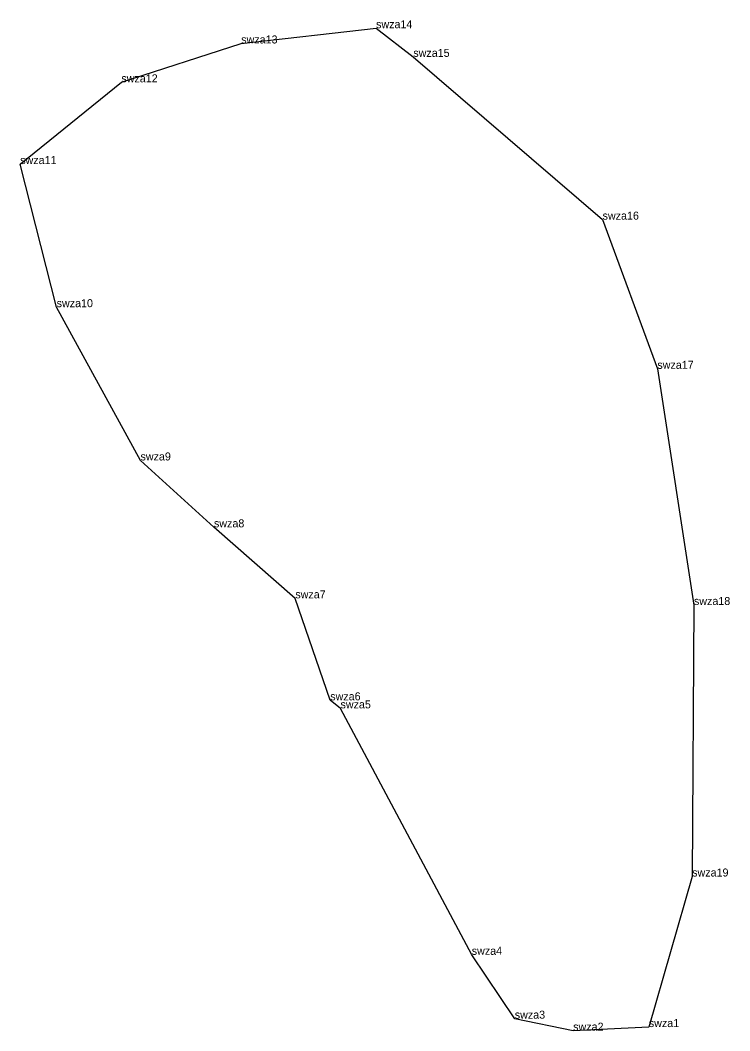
# Model space of a CAD drawing. Extents: x 2072529 to 2268796, y 436423 to 470397.
# Drawn here: x 2268353 to 2268796, y 441832 to 442463 of the extents above; entities that cross this region are included whole.
import ezdxf

# ---------------------------------------------------------------- set-up
doc = ezdxf.new("R2010")
doc.units = 0
for name, color, linetype in [('Exist Environmental Wetland Boundary Cogo Point CELL', 7, 'Continuous'), ('Exist Hydro Jurisdictional Stream or Body of Water NEU Mitigable', 7, 'Continuous'), ('Exist Hydro Jurisdictional Stream or Body of Water NEU Mitigable Cogo Comment', 7, 'Continuous')]:
    doc.layers.add(name, color=color, linetype=linetype)

msp = doc.modelspace()

# ---------------------------------------------------------------- linework, layer by layer
at = {"layer": 'Exist Environmental Wetland Boundary Cogo Point CELL'}
for p, q in [((2268575.01, 442457.65), (2268575.01, 442457.65)), ((2268490.82, 442448.14), (2268490.82, 442448.14)), ((2268598.26, 442439.76), (2268598.26, 442439.76)), ((2268416, 442423.87), (2268416, 442423.87)), ((2268352.85, 442372.81), (2268352.85, 442372.81)), ((2268716.43, 442338.11), (2268716.43, 442338.11)), ((2268375.58, 442283.46), (2268375.58, 442283.46)), ((2268750.62, 442244.96), (2268750.62, 442244.96)), ((2268427.94, 442187.75), (2268427.94, 442187.75)), ((2268473.8, 442145.99), (2268473.8, 442145.99)), ((2268524.59, 442101.65), (2268524.59, 442101.65)), ((2268773.46, 442097.48), (2268773.46, 442097.48)), ((2268546.41, 442037.96), (2268546.41, 442037.96)), ((2268552.81, 442032.94), (2268552.81, 442032.94)), ((2268772.36, 441927.95), (2268772.36, 441927.95)), ((2268634.73, 441879.05), (2268634.73, 441879.05)), ((2268661.6, 441839.18), (2268661.6, 441839.18)), ((2268745.29, 441833.93), (2268745.29, 441833.93)), ((2268698.06, 441831.68), (2268698.06, 441831.68))]:
    msp.add_line(p, q, dxfattribs=at)
at = {"layer": 'Exist Hydro Jurisdictional Stream or Body of Water NEU Mitigable'}
msp.add_lwpolyline([(2268745.29, 441833.93), (2268698.06, 441831.68), (2268661.6, 441839.18), (2268634.73, 441879.05), (2268552.81, 442032.94), (2268546.41, 442037.96), (2268524.59, 442101.65), (2268473.8, 442145.99), (2268427.94, 442187.75), (2268375.58, 442283.46), (2268352.85, 442372.81), (2268416, 442423.87), (2268490.82, 442448.14), (2268575.01, 442457.65), (2268598.26, 442439.76), (2268716.43, 442338.11), (2268750.62, 442244.96), (2268773.46, 442097.48), (2268772.36, 441927.95)], close=True, dxfattribs=at)

# ---------------------------------------------------------------- texts
at = {"layer": 'Exist Hydro Jurisdictional Stream or Body of Water NEU Mitigable Cogo Comment'}
for s, p in [('swza14', (2268575.01, 442457.65)), ('swza13', (2268490.82, 442448.14)), ('swza15', (2268598.26, 442439.76)), ('swza12', (2268416, 442423.87)), ('swza11', (2268352.85, 442372.81)), ('swza16', (2268716.43, 442338.11)), ('swza10', (2268375.58, 442283.46)), ('swza17', (2268750.62, 442244.96)), ('swza9', (2268427.94, 442187.75)), ('swza8', (2268473.8, 442145.99)), ('swza7', (2268524.59, 442101.65)), ('swza18', (2268773.46, 442097.48)), ('swza6', (2268546.41, 442037.96)), ('swza5', (2268552.81, 442032.94)), ('swza19', (2268772.36, 441927.95)), ('swza4', (2268634.73, 441879.05)), ('swza3', (2268661.6, 441839.18)), ('swza2', (2268698.06, 441831.68)), ('swza1', (2268745.29, 441833.93))]:
    msp.add_text(s, height=5, dxfattribs=at).set_placement(p)

doc.saveas('drawing.dxf')
